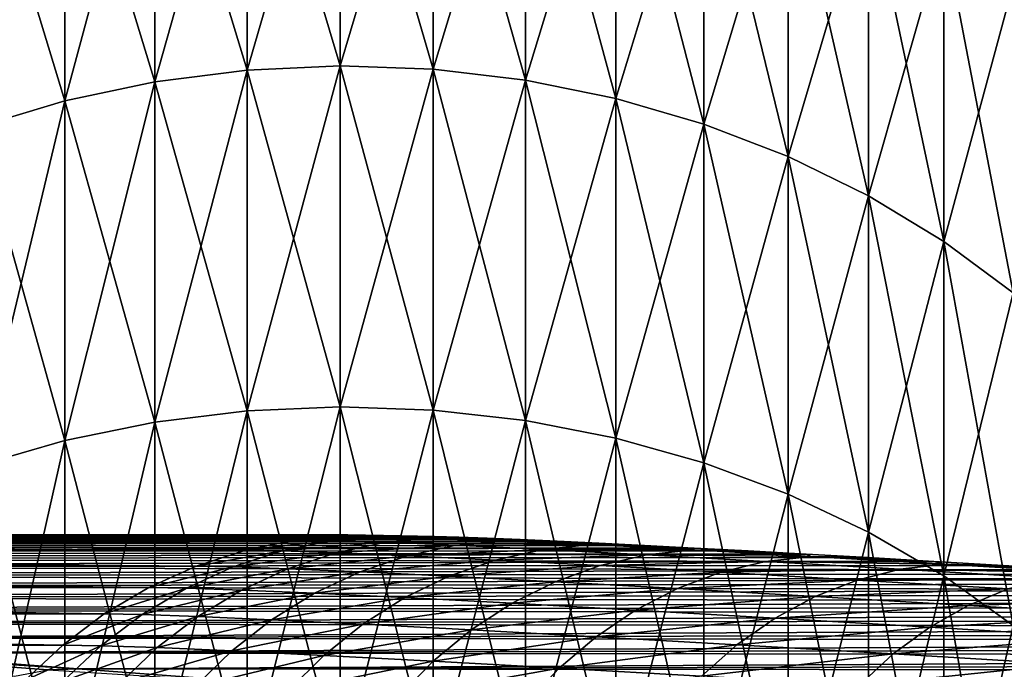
# Model space of a CAD drawing. Header units: metres. Extents: x -46 to 104, y -30 to 30.
# Tile 346 of 656: x 18.158 to 19.192, y 9.322 to 10.005. Entities that reach past the tile are written whole.
import ezdxf

# ---------------------------------------------------------------- set-up
doc = ezdxf.new("R2010")
doc.units = ezdxf.units.M
doc.layers.add('solid_26_000_502_XXX', color=7, linetype='CONTINUOUS')

msp = doc.modelspace()

# ---------------------------------------------------------------- linework, layer by layer
at = {"layer": 'solid_26_000_502_XXX'}
for points in [[(18.494671, 10.287764, 605.82251), (18.494671, 9.956112, 605.301086), (18.397005, 10.283216, 605.825195)], [(18.494671, 10.287764, 618.17749), (18.397005, 10.283216, 618.174805), (18.397005, 9.951712, 618.695984)], [(18.494671, 9.956112, 618.698914), (18.494671, 10.287764, 618.17749), (18.397005, 9.951712, 618.695984)], [(18.494671, 10.287764, -6.177506), (18.494671, 9.956112, -6.698917), (18.397005, 10.283216, -6.174776)], [(18.494671, 10.287764, 6.177506), (18.397005, 10.283216, 6.174776), (18.397005, 9.951712, 6.695956)], [(18.494671, 9.956112, 6.698917), (18.494671, 10.287764, 6.177506), (18.397005, 9.951712, 6.695956)], [(18.592386, 9.952576, 605.303467), (18.494671, 9.956112, 605.301086), (18.494671, 10.287764, 605.82251)], [(18.592386, 10.284109, 605.824707), (18.592386, 9.952576, 605.303467), (18.494671, 10.287764, 605.82251)], [(18.592386, 10.284109, 618.175293), (18.494671, 10.287764, 618.17749), (18.494671, 9.956112, 618.698914)], [(18.592386, 9.952576, -6.696537), (18.494671, 9.956112, -6.698917), (18.494671, 10.287764, -6.177506)], [(18.592386, 10.284109, -6.175312), (18.592386, 9.952576, -6.696537), (18.494671, 10.287764, -6.177506)], [(18.592386, 10.284109, 6.175312), (18.494671, 10.287764, 6.177506), (18.494671, 9.956112, 6.698917)], [(18.397005, 10.283216, 605.825195), (18.397005, 9.951712, 605.304016), (18.300327, 10.270512, 605.832825)], [(18.397005, 10.283216, 618.174805), (18.300327, 10.270512, 618.167175), (18.300327, 9.939417, 618.687683)], [(18.397005, 9.951712, 618.695984), (18.397005, 10.283216, 618.174805), (18.300327, 9.939417, 618.687683)], [(18.397005, 10.283216, -6.174776), (18.397005, 9.951712, -6.695956), (18.300327, 10.270512, -6.167147)], [(18.397005, 10.283216, 6.174776), (18.300327, 10.270512, 6.167147), (18.300327, 9.939417, 6.687683)], [(18.397005, 9.951712, 6.695956), (18.397005, 10.283216, 6.174776), (18.300327, 9.939417, 6.687683)], [(18.494671, 9.956112, 605.301086), (18.397005, 9.951712, 605.304016), (18.397005, 10.283216, 605.825195)], [(18.494671, 9.956112, -6.698917), (18.397005, 9.951712, -6.695956), (18.397005, 10.283216, -6.174776)], [(18.592386, 9.952576, 618.696533), (18.592386, 10.284109, 618.175293), (18.494671, 9.956112, 618.698914)], [(18.592386, 9.952576, 6.696537), (18.592386, 10.284109, 6.175312), (18.494671, 9.956112, 6.698917)], [(18.689219, 9.941136, 605.311157), (18.592386, 9.952576, 605.303467), (18.592386, 10.284109, 605.824707)], [(18.689219, 10.272288, 605.831787), (18.689219, 9.941136, 605.311157), (18.592386, 10.284109, 605.824707)], [(18.689219, 10.272288, 618.168213), (18.592386, 10.284109, 618.175293), (18.592386, 9.952576, 618.696533)], [(18.689219, 9.941136, -6.68884), (18.592386, 9.952576, -6.696537), (18.592386, 10.284109, -6.175312)], [(18.689219, 10.272288, -6.168214), (18.689219, 9.941136, -6.68884), (18.592386, 10.284109, -6.175312)], [(18.689219, 10.272288, 6.168214), (18.592386, 10.284109, 6.175312), (18.592386, 9.952576, 6.696537)], [(18.300327, 10.270512, 605.832825), (18.300327, 9.939417, 605.312317), (18.205557, 10.24977, 605.845337)], [(18.300327, 10.270512, 618.167175), (18.205557, 10.24977, 618.154663), (18.205557, 9.919344, 618.674194)], [(18.300327, 9.939417, 618.687683), (18.300327, 10.270512, 618.167175), (18.205557, 9.919344, 618.674194)], [(18.300327, 10.270512, -6.167147), (18.300327, 9.939417, -6.687683), (18.205557, 10.24977, -6.154692)], [(18.300327, 10.270512, 6.167147), (18.205557, 10.24977, 6.154692), (18.205557, 9.919344, 6.674177)], [(18.300327, 9.939417, 6.687683), (18.300327, 10.270512, 6.167147), (18.205557, 9.919344, 6.674177)], [(18.397005, 9.951712, 605.304016), (18.300327, 9.939417, 605.312317), (18.300327, 10.270512, 605.832825)], [(18.397005, 9.951712, -6.695956), (18.300327, 9.939417, -6.687683), (18.300327, 10.270512, -6.167147)], [(18.689219, 9.941136, 618.688843), (18.689219, 10.272288, 618.168213), (18.592386, 9.952576, 618.696533)], [(18.689219, 9.941136, 6.68884), (18.689219, 10.272288, 6.168214), (18.592386, 9.952576, 6.696537)], [(18.784241, 9.921903, 605.324097), (18.689219, 9.941136, 605.311157), (18.689219, 10.272288, 605.831787)], [(18.784241, 10.252414, 605.84375), (18.784241, 9.921903, 605.324097), (18.689219, 10.272288, 605.831787)], [(18.784241, 10.252414, 618.15625), (18.689219, 10.272288, 618.168213), (18.689219, 9.941136, 618.688843)], [(18.784241, 9.921903, -6.675899), (18.689219, 9.941136, -6.68884), (18.689219, 10.272288, -6.168214)], [(18.784241, 10.252414, -6.15628), (18.784241, 9.921903, -6.675899), (18.689219, 10.272288, -6.168214)], [(18.784241, 10.252414, 6.15628), (18.689219, 10.272288, 6.168214), (18.689219, 9.941136, 6.68884)], [(18.205557, 10.24977, 605.845337), (18.205557, 9.919344, 605.325806), (18.113604, 10.22119, 605.862488)], [(18.205557, 10.24977, 618.154663), (18.113604, 10.22119, 618.137512), (18.113604, 9.891685, 618.655579)], [(18.205557, 9.919344, 618.674194), (18.205557, 10.24977, 618.154663), (18.113604, 9.891685, 618.655579)], [(18.205557, 10.24977, -6.154692), (18.205557, 9.919344, -6.674177), (18.113604, 10.22119, -6.137531)], [(18.205557, 10.24977, 6.154692), (18.113604, 10.22119, 6.137531), (18.113604, 9.891685, 6.655568)], [(18.205557, 9.919344, 6.674177), (18.205557, 10.24977, 6.154692), (18.113604, 9.891685, 6.655568)], [(18.300327, 9.939417, 605.312317), (18.205557, 9.919344, 605.325806), (18.205557, 10.24977, 605.845337)], [(18.300327, 9.939417, -6.687683), (18.205557, 9.919344, -6.674177), (18.205557, 10.24977, -6.154692)], [(18.784241, 9.921903, 618.675903), (18.784241, 10.252414, 618.15625), (18.689219, 9.941136, 618.688843)], [(18.784241, 9.921903, 6.675899), (18.784241, 10.252414, 6.15628), (18.689219, 9.941136, 6.68884)], [(18.876543, 9.89506, 605.342163), (18.784241, 9.921903, 605.324097), (18.784241, 10.252414, 605.84375)], [(18.876543, 10.224676, 605.860352), (18.876543, 9.89506, 605.342163), (18.784241, 10.252414, 605.84375)], [(18.876543, 10.224676, 618.139648), (18.784241, 10.252414, 618.15625), (18.784241, 9.921903, 618.675903)], [(18.876543, 9.89506, -6.657837), (18.784241, 9.921903, -6.675899), (18.784241, 10.252414, -6.15628)], [(18.876543, 10.224676, -6.139625), (18.876543, 9.89506, -6.657837), (18.784241, 10.252414, -6.15628)], [(18.876543, 10.224676, 6.139625), (18.784241, 10.252414, 6.15628), (18.784241, 9.921903, 6.675899)], [(18.876543, 9.89506, 618.657837), (18.876543, 10.224676, 618.139648), (18.784241, 9.921903, 618.675903)], [(18.876543, 9.89506, 6.657837), (18.876543, 10.224676, 6.139625), (18.784241, 9.921903, 6.675899)], [(18.965244, 9.860863, 605.365173), (18.876543, 9.89506, 605.342163), (18.876543, 10.224676, 605.860352)], [(18.965244, 10.189341, 605.881592), (18.965244, 9.860863, 605.365173), (18.876543, 10.224676, 605.860352)], [(18.965244, 10.189341, 618.118408), (18.876543, 10.224676, 618.139648), (18.876543, 9.89506, 618.657837)], [(18.965244, 9.860863, -6.634829), (18.876543, 9.89506, -6.657837), (18.876543, 10.224676, -6.139625)], [(18.965244, 10.189341, -6.118406), (18.965244, 9.860863, -6.634829), (18.876543, 10.224676, -6.139625)], [(18.965244, 10.189341, 6.118406), (18.876543, 10.224676, 6.139625), (18.876543, 9.89506, 6.657837)], [(18.205557, 9.919344, 605.325806), (18.113604, 9.891685, 605.344421), (18.113604, 10.22119, 605.862488)], [(18.205557, 9.919344, -6.674177), (18.113604, 9.891685, -6.655568), (18.113604, 10.22119, -6.137531)], [(18.965244, 9.860863, 618.634827), (18.965244, 10.189341, 618.118408), (18.876543, 9.89506, 618.657837)], [(18.965244, 9.860863, 6.634829), (18.965244, 10.189341, 6.118406), (18.876543, 9.89506, 6.657837)], [(19.049494, 9.819641, 605.392883), (18.965244, 9.860863, 605.365173), (18.965244, 10.189341, 605.881592)], [(19.049494, 10.146746, 605.907166), (19.049494, 9.819641, 605.392883), (18.965244, 10.189341, 605.881592)], [(19.049494, 10.146746, 618.092834), (18.965244, 10.189341, 618.118408), (18.965244, 9.860863, 618.634827)], [(19.049494, 9.819641, -6.607092), (18.965244, 9.860863, -6.634829), (18.965244, 10.189341, -6.118406)], [(19.049494, 10.146746, -6.092829), (19.049494, 9.819641, -6.607092), (18.965244, 10.189341, -6.118406)], [(19.049494, 10.146746, 6.092829), (18.965244, 10.189341, 6.118406), (18.965244, 9.860863, 6.634829)], [(19.049494, 9.819641, 618.607117), (19.049494, 10.146746, 618.092834), (18.965244, 9.860863, 618.634827)], [(19.049494, 9.819641, 6.607092), (19.049494, 10.146746, 6.092829), (18.965244, 9.860863, 6.634829)], [(19.128487, 9.771788, 605.42511), (19.049494, 9.819641, 605.392883), (19.049494, 10.146746, 605.907166)], [(19.128487, 10.097298, 605.93689), (19.128487, 9.771788, 605.42511), (19.049494, 10.146746, 605.907166)], [(19.128487, 10.097298, 618.06311), (19.049494, 10.146746, 618.092834), (19.049494, 9.819641, 618.607117)], [(19.128487, 9.771788, -6.574894), (19.049494, 9.819641, -6.607092), (19.049494, 10.146746, -6.092829)], [(19.128487, 10.097298, -6.063138), (19.128487, 9.771788, -6.574894), (19.049494, 10.146746, -6.092829)], [(19.128487, 10.097298, 6.063138), (19.049494, 10.146746, 6.092829), (19.049494, 9.819641, 6.607092)], [(19.128487, 9.771788, 618.57489), (19.128487, 10.097298, 618.06311), (19.049494, 9.819641, 618.607117)], [(19.128487, 9.771788, 6.574894), (19.128487, 10.097298, 6.063138), (19.049494, 9.819641, 6.607092)], [(19.201468, 9.71776, 605.461487), (19.128487, 9.771788, 605.42511), (19.128487, 10.097298, 605.93689)], [(19.201468, 10.041471, 605.970398), (19.201468, 9.71776, 605.461487), (19.128487, 10.097298, 605.93689)], [(19.201468, 10.041471, 618.029602), (19.128487, 10.097298, 618.06311), (19.128487, 9.771788, 618.57489)], [(19.201468, 9.71776, -6.538543), (19.128487, 9.771788, -6.574894), (19.128487, 10.097298, -6.063138)], [(19.201468, 10.041471, -6.029615), (19.201468, 9.71776, -6.538543), (19.128487, 10.097298, -6.063138)], [(19.201468, 10.041471, 6.029615), (19.128487, 10.097298, 6.063138), (19.128487, 9.771788, 6.574894)], [(19.201468, 9.71776, 618.538513), (19.201468, 10.041471, 618.029602), (19.128487, 9.771788, 618.57489)], [(19.201468, 9.71776, 6.538543), (19.201468, 10.041471, 6.029615), (19.128487, 9.771788, 6.574894)], [(18.494671, 9.956112, 605.301086), (18.494671, 9.59806, 604.797424), (18.397005, 9.951712, 605.304016)], [(18.494671, 9.956112, 618.698914), (18.397005, 9.951712, 618.695984), (18.397005, 9.593818, 619.199402)], [(18.494671, 9.59806, 619.202576), (18.494671, 9.956112, 618.698914), (18.397005, 9.593818, 619.199402)], [(18.494671, 9.956112, -6.698917), (18.494671, 9.59806, -7.202563), (18.397005, 9.951712, -6.695956)], [(18.494671, 9.956112, 6.698917), (18.397005, 9.951712, 6.695956), (18.397005, 9.593818, 7.199379)], [(18.494671, 9.59806, 7.202563), (18.494671, 9.956112, 6.698917), (18.397005, 9.593818, 7.199379)], [(18.592386, 9.59465, 604.799988), (18.494671, 9.59806, 604.797424), (18.494671, 9.956112, 605.301086)], [(18.592386, 9.952576, 605.303467), (18.592386, 9.59465, 604.799988), (18.494671, 9.956112, 605.301086)], [(18.592386, 9.952576, 618.696533), (18.494671, 9.956112, 618.698914), (18.494671, 9.59806, 619.202576)], [(18.592386, 9.59465, -7.200005), (18.494671, 9.59806, -7.202563), (18.494671, 9.956112, -6.698917)], [(18.592386, 9.952576, -6.696537), (18.592386, 9.59465, -7.200005), (18.494671, 9.956112, -6.698917)], [(18.592386, 9.952576, 6.696537), (18.494671, 9.956112, 6.698917), (18.494671, 9.59806, 7.202563)], [(18.397005, 9.951712, 605.304016), (18.397005, 9.593818, 604.800598), (18.300327, 9.939417, 605.312317)], [(18.397005, 9.951712, 618.695984), (18.300327, 9.939417, 618.687683), (18.300327, 9.581964, 619.190491)], [(18.397005, 9.593818, 619.199402), (18.397005, 9.951712, 618.695984), (18.300327, 9.581964, 619.190491)], [(18.397005, 9.951712, -6.695956), (18.397005, 9.593818, -7.199379), (18.300327, 9.939417, -6.687683)], [(18.397005, 9.951712, 6.695956), (18.300327, 9.939417, 6.687683), (18.300327, 9.581964, 7.190485)], [(18.397005, 9.593818, 7.199379), (18.397005, 9.951712, 6.695956), (18.300327, 9.581964, 7.190485)], [(18.494671, 9.59806, 604.797424), (18.397005, 9.593818, 604.800598), (18.397005, 9.951712, 605.304016)], [(18.494671, 9.59806, -7.202563), (18.397005, 9.593818, -7.199379), (18.397005, 9.951712, -6.695956)], [(18.592386, 9.59465, 619.200012), (18.592386, 9.952576, 618.696533), (18.494671, 9.59806, 619.202576)], [(18.592386, 9.59465, 7.200005), (18.592386, 9.952576, 6.696537), (18.494671, 9.59806, 7.202563)], [(18.689219, 9.583622, 604.808289), (18.592386, 9.59465, 604.799988), (18.592386, 9.952576, 605.303467)], [(18.689219, 9.941136, 605.311157), (18.689219, 9.583622, 604.808289), (18.592386, 9.952576, 605.303467)], [(18.689219, 9.941136, 618.688843), (18.592386, 9.952576, 618.696533), (18.592386, 9.59465, 619.200012)], [(18.689219, 9.583622, -7.191729), (18.592386, 9.59465, -7.200005), (18.592386, 9.952576, -6.696537)], [(18.689219, 9.941136, -6.68884), (18.689219, 9.583622, -7.191729), (18.592386, 9.952576, -6.696537)], [(18.689219, 9.941136, 6.68884), (18.592386, 9.952576, 6.696537), (18.592386, 9.59465, 7.200005)], [(18.300327, 9.939417, 605.312317), (18.300327, 9.581964, 604.809509), (18.205557, 9.919344, 605.325806)], [(18.300327, 9.939417, 618.687683), (18.205557, 9.919344, 618.674194), (18.205557, 9.562613, 619.175964)], [(18.300327, 9.581964, 619.190491), (18.300327, 9.939417, 618.687683), (18.205557, 9.562613, 619.175964)], [(18.300327, 9.939417, -6.687683), (18.300327, 9.581964, -7.190485), (18.205557, 9.919344, -6.674177)], [(18.300327, 9.939417, 6.687683), (18.205557, 9.919344, 6.674177), (18.205557, 9.562613, 7.175963)], [(18.300327, 9.581964, 7.190485), (18.300327, 9.939417, 6.687683), (18.205557, 9.562613, 7.175963)], [(18.397005, 9.593818, 604.800598), (18.300327, 9.581964, 604.809509), (18.300327, 9.939417, 605.312317)], [(18.397005, 9.593818, -7.199379), (18.300327, 9.581964, -7.190485), (18.300327, 9.939417, -6.687683)], [(18.689219, 9.583622, 619.191711), (18.689219, 9.941136, 618.688843), (18.592386, 9.59465, 619.200012)], [(18.689219, 9.583622, 7.191729), (18.689219, 9.941136, 6.68884), (18.592386, 9.59465, 7.200005)], [(18.784241, 9.56508, 604.822205), (18.689219, 9.583622, 604.808289), (18.689219, 9.941136, 605.311157)], [(18.784241, 9.921903, 605.324097), (18.784241, 9.56508, 604.822205), (18.689219, 9.941136, 605.311157)], [(18.784241, 9.921903, 618.675903), (18.689219, 9.941136, 618.688843), (18.689219, 9.583622, 619.191711)], [(18.784241, 9.56508, -7.177814), (18.689219, 9.583622, -7.191729), (18.689219, 9.941136, -6.68884)], [(18.784241, 9.921903, -6.675899), (18.784241, 9.56508, -7.177814), (18.689219, 9.941136, -6.68884)], [(18.784241, 9.921903, 6.675899), (18.689219, 9.941136, 6.68884), (18.689219, 9.583622, 7.191729)], [(18.205557, 9.919344, 605.325806), (18.205557, 9.562613, 604.824036), (18.113604, 9.891685, 605.344421)], [(18.205557, 9.919344, 618.674194), (18.113604, 9.891685, 618.655579), (18.113604, 9.53595, 619.155945)], [(18.205557, 9.562613, 619.175964), (18.205557, 9.919344, 618.674194), (18.113604, 9.53595, 619.155945)], [(18.205557, 9.919344, -6.674177), (18.205557, 9.562613, -7.175963), (18.113604, 9.891685, -6.655568)], [(18.205557, 9.919344, 6.674177), (18.113604, 9.891685, 6.655568), (18.113604, 9.53595, 7.155955)], [(18.205557, 9.562613, 7.175963), (18.205557, 9.919344, 6.674177), (18.113604, 9.53595, 7.155955)], [(18.300327, 9.581964, 604.809509), (18.205557, 9.562613, 604.824036), (18.205557, 9.919344, 605.325806)], [(18.300327, 9.581964, -7.190485), (18.205557, 9.562613, -7.175963), (18.205557, 9.919344, -6.674177)], [(18.784241, 9.56508, 619.177795), (18.784241, 9.921903, 618.675903), (18.689219, 9.583622, 619.191711)], [(18.784241, 9.56508, 7.177814), (18.784241, 9.921903, 6.675899), (18.689219, 9.583622, 7.191729)], [(18.876543, 9.539202, 604.841614), (18.784241, 9.56508, 604.822205), (18.784241, 9.921903, 605.324097)], [(18.876543, 9.89506, 605.342163), (18.876543, 9.539202, 604.841614), (18.784241, 9.921903, 605.324097)], [(18.876543, 9.89506, 618.657837), (18.784241, 9.921903, 618.675903), (18.784241, 9.56508, 619.177795)], [(18.876543, 9.539202, -7.158395), (18.784241, 9.56508, -7.177814), (18.784241, 9.921903, -6.675899)], [(18.876543, 9.89506, -6.657837), (18.876543, 9.539202, -7.158395), (18.784241, 9.921903, -6.675899)], [(18.876543, 9.89506, 6.657837), (18.784241, 9.921903, 6.675899), (18.784241, 9.56508, 7.177814)], [(18.876543, 9.539202, 619.158386), (18.876543, 9.89506, 618.657837), (18.784241, 9.56508, 619.177795)], [(18.876543, 9.539202, 7.158395), (18.876543, 9.89506, 6.657837), (18.784241, 9.56508, 7.177814)], [(18.965244, 9.506235, 604.866333), (18.876543, 9.539202, 604.841614), (18.876543, 9.89506, 605.342163)], [(18.965244, 9.860863, 605.365173), (18.965244, 9.506235, 604.866333), (18.876543, 9.89506, 605.342163)], [(18.965244, 9.860863, 618.634827), (18.876543, 9.89506, 618.657837), (18.876543, 9.539202, 619.158386)], [(18.965244, 9.506235, -7.133657), (18.876543, 9.539202, -7.158395), (18.876543, 9.89506, -6.657837)], [(18.965244, 9.860863, -6.634829), (18.965244, 9.506235, -7.133657), (18.876543, 9.89506, -6.657837)], [(18.965244, 9.860863, 6.634829), (18.876543, 9.89506, 6.657837), (18.876543, 9.539202, 7.158395)], [(18.205557, 9.562613, 604.824036), (18.113604, 9.53595, 604.844055), (18.113604, 9.891685, 605.344421)], [(18.205557, 9.562613, -7.175963), (18.113604, 9.53595, -7.155955), (18.113604, 9.891685, -6.655568)], [(18.965244, 9.506235, 619.133667), (18.965244, 9.860863, 618.634827), (18.876543, 9.539202, 619.158386)], [(18.965244, 9.506235, 7.133657), (18.965244, 9.860863, 6.634829), (18.876543, 9.539202, 7.158395)], [(19.049494, 9.466496, 604.896179), (18.965244, 9.506235, 604.866333), (18.965244, 9.860863, 605.365173)], [(19.049494, 9.819641, 605.392883), (19.049494, 9.466496, 604.896179), (18.965244, 9.860863, 605.365173)], [(19.049494, 9.819641, 618.607117), (18.965244, 9.860863, 618.634827), (18.965244, 9.506235, 619.133667)], [(19.049494, 9.466496, -7.103835), (18.965244, 9.506235, -7.133657), (18.965244, 9.860863, -6.634829)], [(19.049494, 9.819641, -6.607092), (19.049494, 9.466496, -7.103835), (18.965244, 9.860863, -6.634829)], [(19.049494, 9.819641, 6.607092), (18.965244, 9.860863, 6.634829), (18.965244, 9.506235, 7.133657)], [(19.049494, 9.466496, 619.103821), (19.049494, 9.819641, 618.607117), (18.965244, 9.506235, 619.133667)], [(19.049494, 9.466496, 7.103835), (19.049494, 9.819641, 6.607092), (18.965244, 9.506235, 7.133657)], [(19.128487, 9.420363, 604.930786), (19.049494, 9.466496, 604.896179), (19.049494, 9.819641, 605.392883)], [(19.128487, 9.771788, 605.42511), (19.128487, 9.420363, 604.930786), (19.049494, 9.819641, 605.392883)], [(19.128487, 9.771788, 618.57489), (19.049494, 9.819641, 618.607117), (19.049494, 9.466496, 619.103821)], [(19.128487, 9.420363, -7.069216), (19.049494, 9.466496, -7.103835), (19.049494, 9.819641, -6.607092)], [(19.128487, 9.771788, -6.574894), (19.128487, 9.420363, -7.069216), (19.049494, 9.819641, -6.607092)], [(19.128487, 9.771788, 6.574894), (19.049494, 9.819641, 6.607092), (19.049494, 9.466496, 7.103835)], [(19.128487, 9.420363, 619.069214), (19.128487, 9.771788, 618.57489), (19.049494, 9.466496, 619.103821)], [(19.128487, 9.420363, 7.069216), (19.128487, 9.771788, 6.574894), (19.049494, 9.466496, 7.103835)], [(19.201468, 9.368279, 604.969849), (19.128487, 9.420363, 604.930786), (19.128487, 9.771788, 605.42511)], [(19.201468, 9.71776, 605.461487), (19.201468, 9.368279, 604.969849), (19.128487, 9.771788, 605.42511)], [(19.201468, 9.71776, 618.538513), (19.128487, 9.771788, 618.57489), (19.128487, 9.420363, 619.069214)], [(19.201468, 9.368279, -7.030131), (19.128487, 9.420363, -7.069216), (19.128487, 9.771788, -6.574894)], [(19.201468, 9.71776, -6.538543), (19.201468, 9.368279, -7.030131), (19.128487, 9.771788, -6.574894)], [(19.201468, 9.71776, 6.538543), (19.128487, 9.771788, 6.574894), (19.128487, 9.420363, 7.069216)], [(19.201468, 9.368279, 619.030151), (19.201468, 9.71776, 618.538513), (19.128487, 9.420363, 619.069214)], [(19.201468, 9.368279, 7.030131), (19.201468, 9.71776, 6.538543), (19.128487, 9.420363, 7.069216)], [(18.397005, 9.593818, 604.800598), (18.397005, 9.210482, 604.316284), (18.300327, 9.581964, 604.809509)], [(18.397005, 9.593818, 619.199402), (18.300327, 9.581964, 619.190491), (18.300327, 9.199102, 619.674194)], [(18.397005, 9.210482, 619.683716), (18.397005, 9.593818, 619.199402), (18.300327, 9.199102, 619.674194)], [(18.397005, 9.593818, -7.199379), (18.397005, 9.210482, -7.683712), (18.300327, 9.581964, -7.190485)], [(18.397005, 9.593818, 7.199379), (18.300327, 9.581964, 7.190485), (18.300327, 9.199102, 7.674218)], [(18.397005, 9.210482, 7.683712), (18.397005, 9.593818, 7.199379), (18.300327, 9.199102, 7.674218)], [(18.494671, 9.59806, 604.797424), (18.494671, 9.214555, 604.312866), (18.397005, 9.593818, 604.800598)], [(18.494671, 9.59806, 619.202576), (18.397005, 9.593818, 619.199402), (18.397005, 9.210482, 619.683716)], [(18.494671, 9.214555, 619.687134), (18.494671, 9.59806, 619.202576), (18.397005, 9.210482, 619.683716)], [(18.494671, 9.59806, -7.202563), (18.494671, 9.214555, -7.687109), (18.397005, 9.593818, -7.199379)], [(18.494671, 9.59806, 7.202563), (18.397005, 9.593818, 7.199379), (18.397005, 9.210482, 7.683712)], [(18.494671, 9.214555, 7.687109), (18.494671, 9.59806, 7.202563), (18.397005, 9.210482, 7.683712)], [(18.494671, 9.214555, 604.312866), (18.397005, 9.210482, 604.316284), (18.397005, 9.593818, 604.800598)], [(18.494671, 9.214555, -7.687109), (18.397005, 9.210482, -7.683712), (18.397005, 9.593818, -7.199379)], [(18.592386, 9.211281, 604.315613), (18.494671, 9.214555, 604.312866), (18.494671, 9.59806, 604.797424)], [(18.592386, 9.59465, 604.799988), (18.592386, 9.211281, 604.315613), (18.494671, 9.59806, 604.797424)], [(18.592386, 9.59465, 619.200012), (18.494671, 9.59806, 619.202576), (18.494671, 9.214555, 619.687134)], [(18.592386, 9.211281, -7.684379), (18.494671, 9.214555, -7.687109), (18.494671, 9.59806, -7.202563)], [(18.592386, 9.59465, -7.200005), (18.592386, 9.211281, -7.684379), (18.494671, 9.59806, -7.202563)], [(18.592386, 9.59465, 7.200005), (18.494671, 9.59806, 7.202563), (18.494671, 9.214555, 7.687109)], [(18.592386, 9.211281, 619.684387), (18.592386, 9.59465, 619.200012), (18.494671, 9.214555, 619.687134)], [(18.592386, 9.211281, 7.684379), (18.592386, 9.59465, 7.200005), (18.494671, 9.214555, 7.687109)], [(18.689219, 9.200693, 604.324463), (18.592386, 9.211281, 604.315613), (18.592386, 9.59465, 604.799988)], [(18.689219, 9.583622, 604.808289), (18.689219, 9.200693, 604.324463), (18.592386, 9.59465, 604.799988)], [(18.689219, 9.583622, 619.191711), (18.592386, 9.59465, 619.200012), (18.592386, 9.211281, 619.684387)], [(18.689219, 9.200693, -7.675546), (18.592386, 9.211281, -7.684379), (18.592386, 9.59465, -7.200005)], [(18.689219, 9.583622, -7.191729), (18.689219, 9.200693, -7.675546), (18.592386, 9.59465, -7.200005)], [(18.689219, 9.583622, 7.191729), (18.592386, 9.59465, 7.200005), (18.592386, 9.211281, 7.684379)], [(18.689219, 9.200693, 619.675537), (18.689219, 9.583622, 619.191711), (18.592386, 9.211281, 619.684387)], [(18.689219, 9.200693, 7.675546), (18.689219, 9.583622, 7.191729), (18.592386, 9.211281, 7.684379)], [(18.784241, 9.182893, 604.339294), (18.689219, 9.200693, 604.324463), (18.689219, 9.583622, 604.808289)], [(18.784241, 9.56508, 604.822205), (18.784241, 9.182893, 604.339294), (18.689219, 9.583622, 604.808289)], [(18.784241, 9.56508, 619.177795), (18.689219, 9.583622, 619.191711), (18.689219, 9.200693, 619.675537)], [(18.784241, 9.182893, -7.660696), (18.689219, 9.200693, -7.675546), (18.689219, 9.583622, -7.191729)], [(18.784241, 9.56508, -7.177814), (18.784241, 9.182893, -7.660696), (18.689219, 9.583622, -7.191729)], [(18.784241, 9.56508, 7.177814), (18.689219, 9.583622, 7.191729), (18.689219, 9.200693, 7.675546)], [(18.300327, 9.581964, 604.809509), (18.300327, 9.199102, 604.325806), (18.205557, 9.562613, 604.824036)], [(18.300327, 9.581964, 619.190491), (18.205557, 9.562613, 619.175964), (18.205557, 9.180525, 619.658691)], [(18.300327, 9.199102, 619.674194), (18.300327, 9.581964, 619.190491), (18.205557, 9.180525, 619.658691)], [(18.300327, 9.581964, -7.190485), (18.300327, 9.199102, -7.674218), (18.205557, 9.562613, -7.175963)], [(18.300327, 9.581964, 7.190485), (18.205557, 9.562613, 7.175963), (18.205557, 9.180525, 7.65872)], [(18.300327, 9.199102, 7.674218), (18.300327, 9.581964, 7.190485), (18.205557, 9.180525, 7.65872)], [(18.397005, 9.210482, 604.316284), (18.300327, 9.199102, 604.325806), (18.300327, 9.581964, 604.809509)], [(18.397005, 9.210482, -7.683712), (18.300327, 9.199102, -7.674218), (18.300327, 9.581964, -7.190485)], [(18.205557, 9.562613, 604.824036), (18.205557, 9.180525, 604.341309), (18.113604, 9.53595, 604.844055)], [(18.205557, 9.562613, 619.175964), (18.113604, 9.53595, 619.155945), (18.113604, 9.154926, 619.63739)], [(18.205557, 9.180525, 619.658691), (18.205557, 9.562613, 619.175964), (18.113604, 9.154926, 619.63739)], [(18.205557, 9.562613, -7.175963), (18.205557, 9.180525, -7.65872), (18.113604, 9.53595, -7.155955)], [(18.205557, 9.562613, 7.175963), (18.113604, 9.53595, 7.155955), (18.113604, 9.154926, 7.637365)], [(18.205557, 9.180525, 7.65872), (18.205557, 9.562613, 7.175963), (18.113604, 9.154926, 7.637365)], [(18.300327, 9.199102, 604.325806), (18.205557, 9.180525, 604.341309), (18.205557, 9.562613, 604.824036)], [(18.300327, 9.199102, -7.674218), (18.205557, 9.180525, -7.65872), (18.205557, 9.562613, -7.175963)], [(18.784241, 9.182893, 619.660706), (18.784241, 9.56508, 619.177795), (18.689219, 9.200693, 619.675537)], [(18.784241, 9.182893, 7.660696), (18.784241, 9.56508, 7.177814), (18.689219, 9.200693, 7.675546)], [(18.876543, 9.158049, 604.360046), (18.784241, 9.182893, 604.339294), (18.784241, 9.56508, 604.822205)], [(18.876543, 9.539202, 604.841614), (18.876543, 9.158049, 604.360046), (18.784241, 9.56508, 604.822205)], [(18.876543, 9.539202, 619.158386), (18.784241, 9.56508, 619.177795), (18.784241, 9.182893, 619.660706)], [(18.876543, 9.158049, -7.63997), (18.784241, 9.182893, -7.660696), (18.784241, 9.56508, -7.177814)], [(18.876543, 9.539202, -7.158395), (18.876543, 9.158049, -7.63997), (18.784241, 9.56508, -7.177814)], [(18.876543, 9.539202, 7.158395), (18.784241, 9.56508, 7.177814), (18.784241, 9.182893, 7.660696)], [(18.205557, 9.180525, 604.341309), (18.113604, 9.154926, 604.36261), (18.113604, 9.53595, 604.844055)], [(18.205557, 9.180525, -7.65872), (18.113604, 9.154926, -7.637365), (18.113604, 9.53595, -7.155955)], [(18.876543, 9.158049, 619.639954), (18.876543, 9.539202, 619.158386), (18.784241, 9.182893, 619.660706)], [(18.876543, 9.158049, 7.63997), (18.876543, 9.539202, 7.158395), (18.784241, 9.182893, 7.660696)], [(18.965244, 9.126399, 604.386414), (18.876543, 9.158049, 604.360046), (18.876543, 9.539202, 604.841614)], [(18.965244, 9.506235, 604.866333), (18.965244, 9.126399, 604.386414), (18.876543, 9.539202, 604.841614)], [(18.965244, 9.506235, 619.133667), (18.876543, 9.539202, 619.158386), (18.876543, 9.158049, 619.639954)], [(18.965244, 9.126399, -7.613567), (18.876543, 9.158049, -7.63997), (18.876543, 9.539202, -7.158395)], [(18.965244, 9.506235, -7.133657), (18.965244, 9.126399, -7.613567), (18.876543, 9.539202, -7.158395)], [(18.965244, 9.506235, 7.133657), (18.876543, 9.539202, 7.158395), (18.876543, 9.158049, 7.63997)], [(18.965244, 9.126399, 619.613586), (18.965244, 9.506235, 619.133667), (18.876543, 9.158049, 619.639954)], [(18.965244, 9.126399, 7.613567), (18.965244, 9.506235, 7.133657), (18.876543, 9.158049, 7.63997)], [(19.049494, 9.088247, 604.418274), (18.965244, 9.126399, 604.386414), (18.965244, 9.506235, 604.866333)], [(19.049494, 9.466496, 604.896179), (19.049494, 9.088247, 604.418274), (18.965244, 9.506235, 604.866333)], [(19.049494, 9.466496, 619.103821), (18.965244, 9.506235, 619.133667), (18.965244, 9.126399, 619.613586)], [(19.049494, 9.088247, -7.581739), (18.965244, 9.126399, -7.613567), (18.965244, 9.506235, -7.133657)], [(19.049494, 9.466496, -7.103835), (19.049494, 9.088247, -7.581739), (18.965244, 9.506235, -7.133657)], [(19.049494, 9.466496, 7.103835), (18.965244, 9.506235, 7.133657), (18.965244, 9.126399, 7.613567)], [(16.461697, 9.447382, 309.967255), (16.515001, 9.458378, 309.972839), (18.395479, 9.447384, 291.568604)], [(16.515001, 9.458378, 309.972839), (16.569181, 9.463452, 309.978546), (18.448784, 9.458379, 291.574188)], [(16.515001, 9.458378, 309.972839), (18.448784, 9.458379, 291.574188), (18.395479, 9.447384, 291.568604)], [(16.569181, 9.463452, 309.978546), (16.622824, 9.462598, 309.984192), (18.502964, 9.463452, 291.579895)], [(16.569181, 9.463452, 309.978546), (18.502964, 9.463452, 291.579895), (18.448784, 9.458379, 291.574188)], [(18.619215, 9.461164, 291.185852), (16.601744, 9.461934, 310.275574), (16.599625, 9.459937, 310.568909)], [(18.649178, 9.460048, 291.053558), (18.619215, 9.461164, 291.185852), (16.599625, 9.459937, 310.568909)], [(18.683691, 9.458609, 290.922089), (18.649178, 9.460048, 291.053558), (16.599625, 9.459937, 310.568909)], [(18.683691, 9.458609, 290.922089), (16.599625, 9.459937, 310.568909), (16.616709, 9.456603, 310.862549)], [(18.556599, 9.462598, 291.585541), (16.622824, 9.462598, 309.984192), (16.601744, 9.461934, 310.275574)], [(18.593798, 9.461961, 291.318756), (18.556599, 9.462598, 291.585541), (16.601744, 9.461934, 310.275574)], [(18.619215, 9.461164, 291.185852), (18.593798, 9.461961, 291.318756), (16.601744, 9.461934, 310.275574)], [(18.722723, 9.456847, 290.791626), (18.683691, 9.458609, 290.922089), (16.616709, 9.456603, 310.862549)], [(18.502964, 9.463452, 291.579895), (16.622824, 9.462598, 309.984192), (18.556599, 9.462598, 291.585541)], [(18.448784, 9.458379, 291.574188), (18.486658, 9.457732, 291.302032), (18.395479, 9.447384, 291.568604)], [(18.502964, 9.463452, 291.579895), (18.54034, 9.462815, 291.31131), (18.448784, 9.458379, 291.574188)], [(18.54034, 9.462815, 291.31131), (18.486658, 9.457732, 291.302032), (18.448784, 9.458379, 291.574188)], [(18.54034, 9.462815, 291.31131), (18.595577, 9.460916, 291.045685), (18.486658, 9.457732, 291.302032)], [(18.595577, 9.460916, 291.045685), (18.542633, 9.455807, 291.032837), (18.486658, 9.457732, 291.302032)], [(18.502964, 9.463452, 291.579895), (18.556599, 9.462598, 291.585541), (18.593798, 9.461961, 291.318756)], [(18.502964, 9.463452, 291.579895), (18.593798, 9.461961, 291.318756), (18.54034, 9.462815, 291.31131)], [(18.54034, 9.462815, 291.31131), (18.593798, 9.461961, 291.318756), (18.619215, 9.461164, 291.185852)], [(18.54034, 9.462815, 291.31131), (18.619215, 9.461164, 291.185852), (18.595577, 9.460916, 291.045685)], [(18.595577, 9.460916, 291.045685), (18.668449, 9.457758, 290.784363), (18.542633, 9.455807, 291.032837)], [(18.595577, 9.460916, 291.045685), (18.619215, 9.461164, 291.185852), (18.649178, 9.460048, 291.053558)], [(18.595577, 9.460916, 291.045685), (18.649178, 9.460048, 291.053558), (18.683691, 9.458609, 290.922089)], [(18.595577, 9.460916, 291.045685), (18.683691, 9.458609, 290.922089), (18.668449, 9.457758, 290.784363)], [(18.668449, 9.457758, 290.784363), (18.683691, 9.458609, 290.922089), (18.722723, 9.456847, 290.791626)], [(19.049494, 9.088247, 619.581726), (19.049494, 9.466496, 619.103821), (18.965244, 9.126399, 619.613586)], [(19.049494, 9.088247, 7.581739), (19.049494, 9.466496, 7.103835), (18.965244, 9.126399, 7.613567)], [(19.128487, 9.043959, 604.4552), (19.049494, 9.088247, 604.418274), (19.049494, 9.466496, 604.896179)], [(19.128487, 9.420363, 604.930786), (19.128487, 9.043959, 604.4552), (19.049494, 9.466496, 604.896179)], [(19.128487, 9.420363, 619.069214), (19.049494, 9.466496, 619.103821), (19.049494, 9.088247, 619.581726)], [(19.128487, 9.043959, -7.544792), (19.049494, 9.088247, -7.581739), (19.049494, 9.466496, -7.103835)], [(19.128487, 9.420363, -7.069216), (19.128487, 9.043959, -7.544792), (19.049494, 9.466496, -7.103835)], [(19.128487, 9.420363, 7.069216), (19.049494, 9.466496, 7.103835), (19.049494, 9.088247, 7.581739)], [(18.766241, 9.454765, 290.662445), (18.722723, 9.456847, 290.791626), (16.616709, 9.456603, 310.862549)], [(18.766241, 9.454765, 290.662445), (16.616709, 9.456603, 310.862549), (16.652994, 9.451942, 311.154846)], [(18.814199, 9.452365, 290.534637), (18.766241, 9.454765, 290.662445), (16.652994, 9.451942, 311.154846)], [(18.866508, 9.449649, 290.408539), (18.814199, 9.452365, 290.534637), (16.652994, 9.451942, 311.154846)], [(18.866508, 9.449649, 290.408539), (16.652994, 9.451942, 311.154846), (16.708344, 9.445978, 311.444183)], [(18.923136, 9.44662, 290.284149), (18.866508, 9.449649, 290.408539), (16.708344, 9.445978, 311.444183)], [(18.486658, 9.457732, 291.302032), (18.433842, 9.446727, 291.292938), (18.395479, 9.447384, 291.568604)], [(18.486658, 9.457732, 291.302032), (18.542633, 9.455807, 291.032837), (18.433842, 9.446727, 291.292938)], [(18.542633, 9.455807, 291.032837), (18.490536, 9.444777, 291.020294), (18.433842, 9.446727, 291.292938)], [(18.542633, 9.455807, 291.032837), (18.616478, 9.452607, 290.768036), (18.490536, 9.444777, 291.020294)], [(18.616478, 9.452607, 290.768036), (18.565331, 9.441537, 290.752075), (18.490536, 9.444777, 291.020294)], [(18.668449, 9.457758, 290.784363), (18.616478, 9.452607, 290.768036), (18.542633, 9.455807, 291.032837)], [(18.616478, 9.452607, 290.768036), (18.707863, 9.448147, 290.50885), (18.565331, 9.441537, 290.752075)], [(18.707863, 9.448147, 290.50885), (18.65789, 9.437018, 290.489532), (18.565331, 9.441537, 290.752075)], [(18.668449, 9.457758, 290.784363), (18.758631, 9.453356, 290.528564), (18.616478, 9.452607, 290.768036)], [(18.758631, 9.453356, 290.528564), (18.707863, 9.448147, 290.50885), (18.616478, 9.452607, 290.768036)], [(18.707863, 9.448147, 290.50885), (18.816339, 9.442448, 290.256409), (18.65789, 9.437018, 290.489532)], [(18.668449, 9.457758, 290.784363), (18.722723, 9.456847, 290.791626), (18.766241, 9.454765, 290.662445)], [(18.668449, 9.457758, 290.784363), (18.766241, 9.454765, 290.662445), (18.758631, 9.453356, 290.528564)], [(18.758631, 9.453356, 290.528564), (18.865679, 9.447732, 290.279449), (18.707863, 9.448147, 290.50885)], [(18.865679, 9.447732, 290.279449), (18.816339, 9.442448, 290.256409), (18.707863, 9.448147, 290.50885)], [(18.758631, 9.453356, 290.528564), (18.766241, 9.454765, 290.662445), (18.814199, 9.452365, 290.534637)], [(18.758631, 9.453356, 290.528564), (18.814199, 9.452365, 290.534637), (18.866508, 9.449649, 290.408539)], [(18.758631, 9.453356, 290.528564), (18.866508, 9.449649, 290.408539), (18.865679, 9.447732, 290.279449)], [(18.865679, 9.447732, 290.279449), (18.866508, 9.449649, 290.408539), (18.923136, 9.44662, 290.284149)], [(16.409906, 9.430595, 309.961823), (16.461697, 9.447382, 309.967255), (18.343687, 9.430597, 291.563141)], [(16.461697, 9.447382, 309.967255), (18.395479, 9.447384, 291.568604), (18.343687, 9.430597, 291.563141)], [(18.983957, 9.443284, 290.161835), (18.923136, 9.44662, 290.284149), (16.708344, 9.445978, 311.444183)], [(18.983957, 9.443284, 290.161835), (16.708344, 9.445978, 311.444183), (16.782467, 9.438741, 311.729126)], [(19.048948, 9.439643, 290.041626), (18.983957, 9.443284, 290.161835), (16.782467, 9.438741, 311.729126)], [(19.117949, 9.435705, 289.923798), (19.048948, 9.439643, 290.041626), (16.782467, 9.438741, 311.729126)], [(19.117949, 9.435705, 289.923798), (16.782467, 9.438741, 311.729126), (16.875017, 9.430263, 312.008575)], [(18.395479, 9.447384, 291.568604), (18.433842, 9.446727, 291.292938), (18.343687, 9.430597, 291.563141)], [(18.433842, 9.446727, 291.292938), (18.382521, 9.429932, 291.284119), (18.343687, 9.430597, 291.563141)], [(18.433842, 9.446727, 291.292938), (18.490536, 9.444777, 291.020294), (18.382521, 9.429932, 291.284119)], [(18.490536, 9.444777, 291.020294), (18.439909, 9.427958, 291.008148), (18.382521, 9.429932, 291.284119)], [(18.490536, 9.444777, 291.020294), (18.565331, 9.441537, 290.752075), (18.439909, 9.427958, 291.008148)], [(18.565331, 9.441537, 290.752075), (18.515617, 9.424678, 290.736633), (18.439909, 9.427958, 291.008148)], [(18.565331, 9.441537, 290.752075), (18.65789, 9.437018, 290.489532), (18.515617, 9.424678, 290.736633)], [(18.816339, 9.442448, 290.256409), (18.767761, 9.431247, 290.233856), (18.65789, 9.437018, 290.489532)], [(18.816339, 9.442448, 290.256409), (18.941444, 9.435535, 290.01181), (18.767761, 9.431247, 290.233856)], [(18.865679, 9.447732, 290.279449), (18.989138, 9.44091, 290.038055), (18.816339, 9.442448, 290.256409)], [(18.989138, 9.44091, 290.038055), (18.941444, 9.435535, 290.01181), (18.816339, 9.442448, 290.256409)], [(18.865679, 9.447732, 290.279449), (18.923136, 9.44662, 290.284149), (18.983957, 9.443284, 290.161835)], [(18.865679, 9.447732, 290.279449), (18.983957, 9.443284, 290.161835), (18.989138, 9.44091, 290.038055)], [(18.989138, 9.44091, 290.038055), (19.128456, 9.432922, 289.805481), (18.941444, 9.435535, 290.01181)], [(18.989138, 9.44091, 290.038055), (18.983957, 9.443284, 290.161835), (19.048948, 9.439643, 290.041626)], [(18.989138, 9.44091, 290.038055), (19.048948, 9.439643, 290.041626), (19.117949, 9.435705, 289.923798)], [(18.989138, 9.44091, 290.038055), (19.117949, 9.435705, 289.923798), (19.128456, 9.432922, 289.805481)], [(16.360249, 9.408218, 309.956604), (16.409906, 9.430595, 309.961823), (18.294031, 9.408221, 291.557922)], [(16.409906, 9.430595, 309.961823), (18.343687, 9.430597, 291.563141), (18.294031, 9.408221, 291.557922)], [(19.190948, 9.431473, 289.80838), (19.117949, 9.435705, 289.923798), (16.875017, 9.430263, 312.008575)], [(19.267799, 9.426952, 289.695557), (19.190948, 9.431473, 289.80838), (16.875017, 9.430263, 312.008575)], [(19.267799, 9.426952, 289.695557), (16.875017, 9.430263, 312.008575), (16.98568, 9.420572, 312.281403)], [(18.343687, 9.430597, 291.563141), (18.382521, 9.429932, 291.284119), (18.294031, 9.408221, 291.557922)], [(18.382521, 9.429932, 291.284119), (18.333311, 9.407548, 291.275696), (18.294031, 9.408221, 291.557922)], [(18.382521, 9.429932, 291.284119), (18.439909, 9.427958, 291.008148), (18.333311, 9.407548, 291.275696)], [(18.439909, 9.427958, 291.008148), (18.391357, 9.405551, 290.996552), (18.333311, 9.407548, 291.275696)], [(18.439909, 9.427958, 291.008148), (18.515617, 9.424678, 290.736633), (18.391357, 9.405551, 290.996552)], [(18.65789, 9.437018, 290.489532), (18.60931, 9.420104, 290.470917), (18.515617, 9.424678, 290.736633)], [(18.65789, 9.437018, 290.489532), (18.767761, 9.431247, 290.233856), (18.60931, 9.420104, 290.470917)], [(18.767761, 9.431247, 290.233856), (18.720524, 9.414262, 290.212097), (18.60931, 9.420104, 290.470917)], [(18.767761, 9.431247, 290.233856), (18.894474, 9.424245, 289.986115), (18.720524, 9.414262, 290.212097)], [(18.941444, 9.435535, 290.01181), (18.894474, 9.424245, 289.986115), (18.767761, 9.431247, 290.233856)], [(18.941444, 9.435535, 290.01181), (19.082621, 9.427441, 289.776123), (18.894474, 9.424245, 289.986115)], [(19.082621, 9.427441, 289.776123), (19.037462, 9.416046, 289.747406), (18.894474, 9.424245, 289.986115)], [(19.128456, 9.432922, 289.805481), (19.082621, 9.427441, 289.776123), (18.941444, 9.435535, 290.01181)], [(19.082621, 9.427441, 289.776123), (19.239193, 9.418201, 289.550415), (19.037462, 9.416046, 289.747406)], [(19.128456, 9.432922, 289.805481), (19.282969, 9.423804, 289.582733), (19.082621, 9.427441, 289.776123)], [(19.282969, 9.423804, 289.582733), (19.239193, 9.418201, 289.550415), (19.082621, 9.427441, 289.776123)], [(19.128456, 9.432922, 289.805481), (19.117949, 9.435705, 289.923798), (19.190948, 9.431473, 289.80838)], [(19.128456, 9.432922, 289.805481), (19.190948, 9.431473, 289.80838), (19.267799, 9.426952, 289.695557)], [(19.128456, 9.432922, 289.805481), (19.267799, 9.426952, 289.695557), (19.282969, 9.423804, 289.582733)], [(19.348494, 9.422147, 289.585358), (19.267799, 9.426952, 289.695557), (16.98568, 9.420572, 312.281403)], [(19.432888, 9.417062, 289.478027), (19.348494, 9.422147, 289.585358), (16.98568, 9.420572, 312.281403)], [(19.432888, 9.417062, 289.478027), (16.98568, 9.420572, 312.281403), (17.114027, 9.409708, 312.54657)], [(19.520977, 9.411699, 289.373535), (19.432888, 9.417062, 289.478027), (17.114027, 9.409708, 312.54657)], [(18.515617, 9.424678, 290.736633), (18.467936, 9.402233, 290.721924), (18.391357, 9.405551, 290.996552)], [(18.515617, 9.424678, 290.736633), (18.60931, 9.420104, 290.470917), (18.467936, 9.402233, 290.721924)], [(18.60931, 9.420104, 290.470917), (18.562704, 9.397607, 290.453156), (18.467936, 9.402233, 290.721924)], [(18.60931, 9.420104, 290.470917), (18.720524, 9.414262, 290.212097), (18.562704, 9.397607, 290.453156)], [(18.894474, 9.424245, 289.986115), (18.848785, 9.407175, 289.961304), (18.720524, 9.414262, 290.212097)], [(18.894474, 9.424245, 289.986115), (19.037462, 9.416046, 289.747406), (18.848785, 9.407175, 289.961304)], [(19.239193, 9.418201, 289.550415), (19.196045, 9.406689, 289.518799), (19.037462, 9.416046, 289.747406)], [(19.128487, 9.043959, 619.5448), (19.128487, 9.420363, 619.069214), (19.049494, 9.088247, 619.581726)], [(19.128487, 9.043959, 7.544792), (19.128487, 9.420363, 7.069216), (19.049494, 9.088247, 7.581739)], [(19.201468, 8.993955, 604.496948), (19.128487, 9.043959, 604.4552), (19.128487, 9.420363, 604.930786)], [(19.201468, 9.368279, 604.969849), (19.201468, 8.993955, 604.496948), (19.128487, 9.420363, 604.930786)], [(19.201468, 9.368279, 619.030151), (19.128487, 9.420363, 619.069214), (19.128487, 9.043959, 619.5448)], [(19.201468, 8.993955, -7.503077), (19.128487, 9.043959, -7.544792), (19.128487, 9.420363, -7.069216)], [(19.201468, 9.368279, -7.030131), (19.201468, 8.993955, -7.503077), (19.128487, 9.420363, -7.069216)], [(19.201468, 9.368279, 7.030131), (19.128487, 9.420363, 7.069216), (19.128487, 9.043959, 7.544792)], [(16.313322, 9.380521, 309.95166), (16.360249, 9.408218, 309.956604), (18.247103, 9.380524, 291.553009)], [(16.360249, 9.408218, 309.956604), (18.294031, 9.408221, 291.557922), (18.247103, 9.380524, 291.553009)], [(19.612562, 9.406072, 289.272156), (19.520977, 9.411699, 289.373535), (17.114027, 9.409708, 312.54657)], [(19.612562, 9.406072, 289.272156), (17.114027, 9.409708, 312.54657), (17.259474, 9.39772, 312.802826)], [(18.294031, 9.408221, 291.557922), (18.333311, 9.407548, 291.275696), (18.247103, 9.380524, 291.553009)], [(18.333311, 9.407548, 291.275696), (18.2868, 9.379843, 291.267761), (18.247103, 9.380524, 291.553009)], [(18.333311, 9.407548, 291.275696), (18.391357, 9.405551, 290.996552), (18.2868, 9.379843, 291.267761)], [(18.720524, 9.414262, 290.212097), (18.675194, 9.391698, 290.191345), (18.562704, 9.397607, 290.453156)], [(18.720524, 9.414262, 290.212097), (18.848785, 9.407175, 289.961304), (18.675194, 9.391698, 290.191345)], [(18.848785, 9.407175, 289.961304), (18.804926, 9.38453, 289.937714), (18.675194, 9.391698, 290.191345)], [(18.848785, 9.407175, 289.961304), (18.993521, 9.398876, 289.719696), (18.804926, 9.38453, 289.937714)], [(19.037462, 9.416046, 289.747406), (18.993521, 9.398876, 289.719696), (18.848785, 9.407175, 289.961304)], [(19.037462, 9.416046, 289.747406), (19.196045, 9.406689, 289.518799), (18.993521, 9.398876, 289.719696)], [(19.196045, 9.406689, 289.518799), (19.154039, 9.389404, 289.488281), (18.993521, 9.398876, 289.719696)], [(19.196045, 9.406689, 289.518799), (19.36953, 9.396214, 289.301331), (19.154039, 9.389404, 289.488281)], [(19.707642, 9.400178, 289.173859), (19.612562, 9.406072, 289.272156), (17.259474, 9.39772, 312.802826)], [(19.805979, 9.394032, 289.078918), (19.707642, 9.400178, 289.173859), (17.259474, 9.39772, 312.802826)], [(19.805979, 9.394032, 289.078918), (17.259474, 9.39772, 312.802826), (17.42141, 9.384659, 313.049042)], [(18.391357, 9.405551, 290.996552), (18.345465, 9.377825, 290.985657), (18.2868, 9.379843, 291.267761)], [(18.391357, 9.405551, 290.996552), (18.467936, 9.402233, 290.721924), (18.345465, 9.377825, 290.985657)], [(18.467936, 9.402233, 290.721924), (18.422855, 9.374472, 290.70813), (18.345465, 9.377825, 290.985657)], [(18.467936, 9.402233, 290.721924), (18.562704, 9.397607, 290.453156), (18.422855, 9.374472, 290.70813)], [(18.562704, 9.397607, 290.453156), (18.518629, 9.369797, 290.436493), (18.422855, 9.374472, 290.70813)], [(18.562704, 9.397607, 290.453156), (18.675194, 9.391698, 290.191345), (18.518629, 9.369797, 290.436493)], [(18.993521, 9.398876, 289.719696), (18.951323, 9.376135, 289.693329), (18.804926, 9.38453, 289.937714)], [(18.993521, 9.398876, 289.719696), (19.154039, 9.389404, 289.488281), (18.951323, 9.376135, 289.693329)], [(19.907578, 9.387637, 288.987305), (19.805979, 9.394032, 289.078918), (17.42141, 9.384659, 313.049042)], [(20.012192, 9.381005, 288.899292), (19.907578, 9.387637, 288.987305), (17.42141, 9.384659, 313.049042)], [(18.675194, 9.391698, 290.191345), (18.632315, 9.363824, 290.171906), (18.518629, 9.369797, 290.436493)], [(18.675194, 9.391698, 290.191345), (18.804926, 9.38453, 289.937714), (18.632315, 9.363824, 290.171906)], [(19.154039, 9.389404, 289.488281), (19.113682, 9.366555, 289.459259), (18.951323, 9.376135, 289.693329)], [(19.154039, 9.389404, 289.488281), (19.329643, 9.3788, 289.268188), (19.113682, 9.366555, 289.459259)], [(19.36953, 9.396214, 289.301331), (19.329643, 9.3788, 289.268188), (19.154039, 9.389404, 289.488281)], [(16.269686, 9.347833, 309.947083), (16.313322, 9.380521, 309.95166), (18.203466, 9.347836, 291.548401)], [(16.313322, 9.380521, 309.95166), (18.247103, 9.380524, 291.553009), (18.203466, 9.347836, 291.548401)], [(20.012192, 9.381005, 288.899292), (17.42141, 9.384659, 313.049042), (17.599133, 9.370581, 313.284149)], [(20.119827, 9.374137, 288.81485), (20.012192, 9.381005, 288.899292), (17.599133, 9.370581, 313.284149)], [(18.247103, 9.380524, 291.553009), (18.2868, 9.379843, 291.267761), (18.203466, 9.347836, 291.548401)], [(18.2868, 9.379843, 291.267761), (18.243547, 9.347148, 291.260406), (18.203466, 9.347836, 291.548401)], [(18.2868, 9.379843, 291.267761), (18.345465, 9.377825, 290.985657), (18.243547, 9.347148, 291.260406)], [(18.345465, 9.377825, 290.985657), (18.302778, 9.345111, 290.975586), (18.243547, 9.347148, 291.260406)], [(18.345465, 9.377825, 290.985657), (18.422855, 9.374472, 290.70813), (18.302778, 9.345111, 290.975586)], [(18.804926, 9.38453, 289.937714), (18.763422, 9.35658, 289.915588), (18.632315, 9.363824, 290.171906)], [(18.804926, 9.38453, 289.937714), (18.951323, 9.376135, 289.693329), (18.763422, 9.35658, 289.915588)], [(18.951323, 9.376135, 289.693329), (18.911371, 9.348096, 289.668579), (18.763422, 9.35658, 289.915588)], [(18.951323, 9.376135, 289.693329), (19.113682, 9.366555, 289.459259), (18.911371, 9.348096, 289.668579)], [(19.329643, 9.3788, 289.268188), (19.291296, 9.35583, 289.236633), (19.113682, 9.366555, 289.459259)], [(20.230221, 9.367049, 288.734192), (20.119827, 9.374137, 288.81485), (17.599133, 9.370581, 313.284149)], [(20.230221, 9.367049, 288.734192), (17.599133, 9.370581, 313.284149), (17.791889, 9.355546, 313.507172)], [(20.343378, 9.359742, 288.657288), (20.230221, 9.367049, 288.734192), (17.791889, 9.355546, 313.507172)], [(18.422855, 9.374472, 290.70813), (18.380917, 9.341724, 290.695374), (18.302778, 9.345111, 290.975586)], [(18.422855, 9.374472, 290.70813), (18.518629, 9.369797, 290.436493), (18.380917, 9.341724, 290.695374)], [(18.518629, 9.369797, 290.436493), (18.477615, 9.337005, 290.421112), (18.380917, 9.341724, 290.695374)], [(18.518629, 9.369797, 290.436493), (18.632315, 9.363824, 290.171906), (18.477615, 9.337005, 290.421112)], [(19.113682, 9.366555, 289.459259), (19.075453, 9.338414, 289.432037), (18.911371, 9.348096, 289.668579)], [(19.113682, 9.366555, 289.459259), (19.291296, 9.35583, 289.236633), (19.075453, 9.338414, 289.432037)], [(19.201468, 8.993955, 619.503052), (19.201468, 9.368279, 619.030151), (19.128487, 9.043959, 619.5448)], [(19.201468, 8.993955, 7.503077), (19.201468, 9.368279, 7.030131), (19.128487, 9.043959, 7.544792)], [(20.459034, 9.352232, 288.584351), (20.343378, 9.359742, 288.657288), (17.791889, 9.355546, 313.507172)], [(20.459034, 9.352232, 288.584351), (17.791889, 9.355546, 313.507172), (17.998924, 9.339613, 313.717163)], [(18.632315, 9.363824, 290.171906), (18.592398, 9.330975, 290.153992), (18.477615, 9.337005, 290.421112)], [(18.632315, 9.363824, 290.171906), (18.763422, 9.35658, 289.915588), (18.592398, 9.330975, 290.153992)], [(18.763422, 9.35658, 289.915588), (18.724771, 9.323661, 289.895172), (18.592398, 9.330975, 290.153992)], [(18.763422, 9.35658, 289.915588), (18.911371, 9.348096, 289.668579), (18.724771, 9.323661, 289.895172)], [(19.291296, 9.35583, 289.236633), (19.254951, 9.327576, 289.207062), (19.075453, 9.338414, 289.432037)], [(16.229862, 9.310546, 309.942871), (16.269686, 9.347833, 309.947083), (18.163641, 9.310549, 291.54422)], [(16.269686, 9.347833, 309.947083), (18.203466, 9.347836, 291.548401), (18.163641, 9.310549, 291.54422)], [(20.577194, 9.344519, 288.51535), (20.459034, 9.352232, 288.584351), (17.998924, 9.339613, 313.717163)], [(18.203466, 9.347836, 291.548401), (18.243547, 9.347148, 291.260406), (18.163641, 9.310549, 291.54422)], [(18.243547, 9.347148, 291.260406), (18.204071, 9.309855, 291.253754), (18.163641, 9.310549, 291.54422)], [(18.243547, 9.347148, 291.260406), (18.302778, 9.345111, 290.975586), (18.204071, 9.309855, 291.253754)], [(18.302778, 9.345111, 290.975586), (18.263811, 9.3078, 290.966461), (18.204071, 9.309855, 291.253754)], [(18.302778, 9.345111, 290.975586), (18.380917, 9.341724, 290.695374), (18.263811, 9.3078, 290.966461)], [(18.911371, 9.348096, 289.668579), (18.874149, 9.315095, 289.645813), (18.724771, 9.323661, 289.895172)], [(18.911371, 9.348096, 289.668579), (19.075453, 9.338414, 289.432037), (18.874149, 9.315095, 289.645813)], [(17.965202, 9.338731, 313.759552), (18.21932, 9.322853, 313.913177), (17.998924, 9.339613, 313.717163)], [(18.188011, 9.32179, 313.957306), (18.21932, 9.322853, 313.913177), (17.965202, 9.338731, 313.759552)], [(18.188011, 9.32179, 313.957306), (17.965202, 9.338731, 313.759552), (18.153011, 9.315037, 313.99881)], [(20.69759, 9.33662, 288.45047), (20.577194, 9.344519, 288.51535), (17.998924, 9.339613, 313.717163)], [(20.69759, 9.33662, 288.45047), (17.998924, 9.339613, 313.717163), (18.21932, 9.322853, 313.913177)], [(20.820227, 9.328536, 288.389709), (20.69759, 9.33662, 288.45047), (18.21932, 9.322853, 313.913177)], [(18.380917, 9.341724, 290.695374), (18.342623, 9.304385, 290.683838), (18.263811, 9.3078, 290.966461)], [(18.380917, 9.341724, 290.695374), (18.477615, 9.337005, 290.421112), (18.342623, 9.304385, 290.683838)], [(18.477615, 9.337005, 290.421112), (18.440153, 9.299624, 290.407227), (18.342623, 9.304385, 290.683838)], [(18.477615, 9.337005, 290.421112), (18.592398, 9.330975, 290.153992), (18.440153, 9.299624, 290.407227)], [(19.075453, 9.338414, 289.432037), (19.039812, 9.30532, 289.406982), (18.874149, 9.315095, 289.645813)], [(19.075453, 9.338414, 289.432037), (19.254951, 9.327576, 289.207062), (19.039812, 9.30532, 289.406982)], [(20.944813, 9.320285, 288.333191), (20.820227, 9.328536, 288.389709), (18.21932, 9.322853, 313.913177)], [(18.592398, 9.330975, 290.153992), (18.555923, 9.293543, 290.137787), (18.440153, 9.299624, 290.407227)], [(18.592398, 9.330975, 290.153992), (18.724771, 9.323661, 289.895172), (18.555923, 9.293543, 290.137787)], [(19.254951, 9.327576, 289.207062), (19.221041, 9.294377, 289.17981), (19.039812, 9.30532, 289.406982)], [(18.188011, 9.32179, 313.957306), (18.452066, 9.305343, 314.09436), (18.21932, 9.322853, 313.913177)], [(20.944813, 9.320285, 288.333191), (18.21932, 9.322853, 313.913177), (18.452066, 9.305343, 314.09436)], [(18.724771, 9.323661, 289.895172), (18.689436, 9.286166, 289.87677), (18.555923, 9.293543, 290.137787)], [(18.724771, 9.323661, 289.895172), (18.874149, 9.315095, 289.645813), (18.689436, 9.286166, 289.87677)]]:
    msp.add_3dface(points, dxfattribs=at)

doc.saveas('drawing.dxf')
